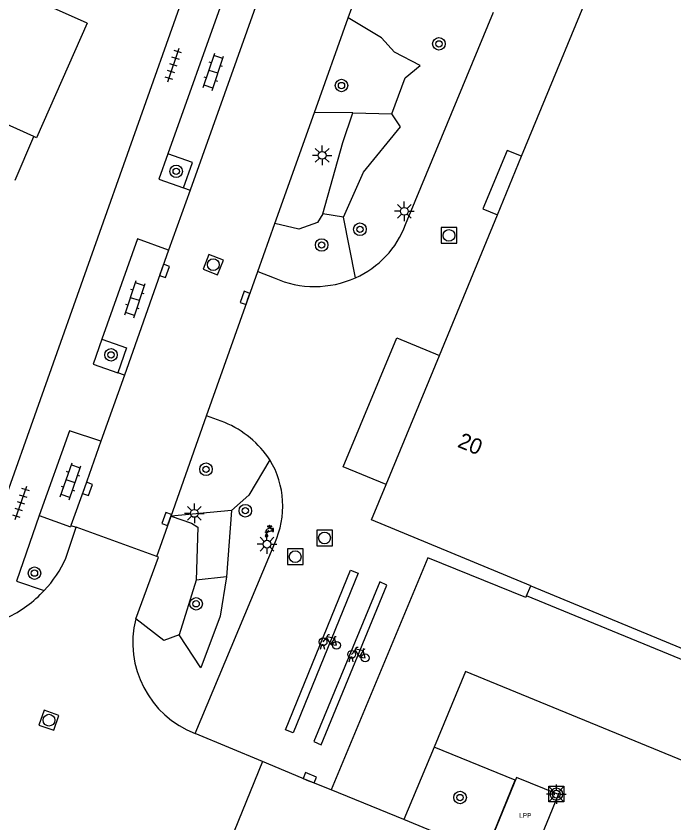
# Model space of a CAD drawing. Extents: x 136000 to 141014, y 402000 to 403500.
# Drawn here: x 138666.6 to 138708.5, y 402379.7 to 402431.1 of the extents above; entities that cross this region are included whole.
import ezdxf

# ---------------------------------------------------------------- set-up
doc = ezdxf.new("R2010")
doc.units = 0
for name, color, linetype in [('bp-grn-parkeervak', 7, 'Continuous'), ('gg-anno-huisnummerreeks BGT', 7, 'Continuous'), ('gg-bbg-bordes', 7, 'Continuous'), ('gg-bbg-gedigitaliseerde bebouwing', 7, 'Continuous'), ('gg-bbg-hoofdgebouw', 7, 'Continuous'), ('gg-bbg-luifel en loopbrug', 7, 'Continuous'), ('gg-knt-verharding', 7, 'Continuous'), ('gg-knt-verharding nz', 7, 'Continuous'), ('gt-grn-groengrens', 7, 'Continuous'), ('gt-symb-boom', 7, 'Continuous'), ('gt-symb-fietsenrek', 7, 'Continuous'), ('gt-symb-klinker verharding', 7, 'Continuous'), ('gt-symb-kolk', 7, 'Continuous'), ('gt-symb-laadpunt elektrisch vervoer', 7, 'Continuous'), ('gt-symb-lichtmast', 7, 'Continuous'), ('gt-symb-rioolschacht', 7, 'Continuous'), ('gt-symb-tegel verharding', 7, 'Continuous'), ('gt-symb-watertappunt', 7, 'Continuous'), ('kenmerkpunt laadpunt parkeerplaats', 7, 'Continuous')]:
    doc.layers.add(name, color=color, linetype=linetype)

# ---------------------------------------------------------------- blocks, each defined once
blk = doc.blocks.new('gt0-BOOM')
at = {"layer": 'gt-symb-boom'}
for radius in [0.4, 0.2]:
    blk.add_circle((0, 0), radius, dxfattribs=at)
blk = doc.blocks.new('gt0-LMAST')
at = {"layer": 'gt-symb-lichtmast'}
for p, q in [((-0.005, 0.246), (-0.005, 0.621)), ((-0.182, 0.173), (-0.447, 0.438)), ((0.172, 0.173), (0.437, 0.438)), ((-0.255, -0.004), (-0.63, -0.004)), ((-0.182, -0.181), (-0.447, -0.446)), ((-0.005, -0.254), (-0.005, -0.629)), ((0.437, -0.446), (0.172, -0.181)), ((0.245, -0.004), (0.62, -0.004))]:
    blk.add_line(p, q, dxfattribs=at)
blk.add_circle((-0.005, -0.004), 0.25, dxfattribs=at)
blk = doc.blocks.new('gt0-RS')
at = {"layer": 'gt-symb-rioolschacht'}
blk.add_lwpolyline([(-0.5, -0.5), (0.5, -0.5), (0.5, 0.5), (-0.5, 0.5)], close=True, dxfattribs=at)
blk.add_circle((0, 0), 0.375, dxfattribs=at)
blk = doc.blocks.new('gt0-WTP')
at = {"layer": 'gt-symb-watertappunt'}
for p, q in [((-0.141, 0.229), (-0.141, 0.214)), ((-0.141, 0.229), (-0.141, 0.214)), ((-0.125, 0.198), (-0.041, 0.207)), ((-0.125, 0.198), (-0.041, 0.207)), ((-0.042, 0.234), (-0.124, 0.243)), ((-0.042, 0.234), (-0.124, 0.243)), ((-0.024, 0.244), (-0.031, 0.238)), ((-0.024, 0.244), (-0.031, 0.238)), ((-0.019, 0.266), (-0.019, 0.256)), ((-0.019, 0.266), (-0.019, 0.256)), ((-0.017, 0.184), (-0.018, 0.164)), ((-0.017, 0.184), (-0.018, 0.164)), ((0.022, 0.164), (0.021, 0.183)), ((0.022, 0.164), (0.021, 0.183)), ((0.023, 0.256), (0.024, 0.267)), ((0.023, 0.256), (0.024, 0.267)), ((0.035, 0.238), (0.028, 0.245)), ((0.035, 0.238), (0.028, 0.245)), ((0.128, 0.243), (0.046, 0.233)), ((0.128, 0.243), (0.046, 0.233)), ((0.046, 0.206), (0.129, 0.198)), ((0.046, 0.206), (0.129, 0.198)), ((0.145, 0.213), (0.145, 0.228)), ((0.145, 0.213), (0.145, 0.228)), ((0.183, 0.079), (0.183, -0.086)), ((0.183, 0.079), (0.183, -0.086)), ((0.244, 0.089), (0.193, 0.089)), ((0.244, 0.089), (0.193, 0.089)), ((0.254, -0.086), (0.254, 0.079)), ((0.254, -0.086), (0.254, 0.079)), ((-0.251, -0.124), (-0.126, -0.124)), ((-0.251, -0.124), (-0.126, -0.124)), ((0.193, -0.096), (0.244, -0.096)), ((0.193, -0.096), (0.244, -0.096))]:
    blk.add_line(p, q, dxfattribs=at)
for points in [[(0.078, -0.063), (0.172, -0.063), (0.172, 0.059), (0.092, 0.059), (0.072, 0.074), (0.053, 0.089), (0.054, 0.111), (-0.048, 0.111), (-0.049, 0.089), (-0.09, 0.059)], [(0.078, -0.063), (0.172, -0.063), (0.172, 0.059), (0.092, 0.059), (0.072, 0.074), (0.053, 0.089), (0.054, 0.111), (-0.048, 0.111), (-0.049, 0.089), (-0.09, 0.059)], [(-0.028, 0.154), (-0.059, 0.154), (-0.059, 0.124), (0.064, 0.124), (0.064, 0.154), (0.032, 0.154)], [(-0.028, 0.154), (-0.059, 0.154), (-0.059, 0.124), (0.064, 0.124), (0.064, 0.154), (0.032, 0.154)], [(-0.03, 0.196), (-0.03, 0.194), (-0.027, 0.194)], [(-0.03, 0.196), (-0.03, 0.194), (-0.027, 0.194)], [(0.031, 0.193), (0.035, 0.193), (0.035, 0.196)], [(0.031, 0.193), (0.035, 0.193), (0.035, 0.196)], [(-0.121, -0.355), (-0.189, -0.203), (-0.267, -0.348)], [(-0.121, -0.355), (-0.189, -0.203), (-0.267, -0.348)]]:
    blk.add_lwpolyline(points, dxfattribs=at)
blk.add_lwpolyline([(-0.269, -0.13), (-0.109, -0.13), (-0.109, -0.16), (-0.269, -0.16)], close=True, dxfattribs=at)
blk.add_lwpolyline([(-0.269, -0.13), (-0.109, -0.13), (-0.109, -0.16), (-0.269, -0.16)], close=True, dxfattribs=at)
for centre, radius, start, end in [((-0.065, -0.125), 0.186, 97.6391, 179.5238), ((-0.065, -0.125), 0.186, 97.6391, 179.5238), ((-0.126, 0.228), 0.015, 83.5026, 178.1535), ((-0.126, 0.228), 0.015, 83.5026, 178.1535), ((-0.126, 0.213), 0.015, 178.1535, 275.5795), ((-0.126, 0.213), 0.015, 178.1535, 275.5795), ((-0.04, 0.249), 0.015, 263.5026, 310.2535), ((-0.04, 0.249), 0.015, 263.5026, 310.2535), ((-0.04, 0.197), 0.01, 358.8072, 95.5795), ((-0.04, 0.197), 0.01, 358.8072, 95.5795), ((-0.028, 0.164), 0.01, 270, 358.8072), ((-0.028, 0.164), 0.01, 270, 358.8072), ((-0.027, 0.184), 0.01, 358.8072, 88.8072), ((-0.027, 0.184), 0.01, 358.8072, 88.8072), ((-0.034, 0.255), 0.015, 313.7443, 2.488), ((-0.034, 0.255), 0.015, 313.7443, 2.488), ((0.002, 0.256), 0.0242, 27.6778, 154.2233), ((0.002, 0.256), 0.0242, 27.6778, 154.2233), ((0.031, 0.183), 0.01, 91.1928, 181.1928), ((0.031, 0.183), 0.01, 91.1928, 181.1928), ((0.032, 0.164), 0.01, 181.1928, 270), ((0.032, 0.164), 0.01, 181.1928, 270), ((0.038, 0.256), 0.015, 177.512, 226.2557), ((0.038, 0.256), 0.015, 177.512, 226.2557), ((0.046, 0.249), 0.0156, 223.3793, 270.1302), ((0.046, 0.249), 0.0156, 223.3793, 270.1302), ((0.045, 0.196), 0.01, 84.4205, 181.1928), ((0.045, 0.196), 0.01, 84.4205, 181.1928), ((0.13, 0.228), 0.015, 1.8465, 96.4974), ((0.13, 0.228), 0.015, 1.8465, 96.4974), ((0.13, 0.213), 0.015, 264.4205, 1.8465), ((0.13, 0.213), 0.015, 264.4205, 1.8465), ((0.193, 0.079), 0.01, 90, 180), ((0.193, 0.079), 0.01, 90, 180), ((0.244, 0.079), 0.01, 0, 90), ((0.244, 0.079), 0.01, 0, 90), ((-0.196, -0.388), 0.0814, 151.1653, 24.0576), ((-0.196, -0.388), 0.0814, 151.1653, 24.0576), ((-0.074, -0.114), 0.0533, 95.9137, 190.2253), ((-0.074, -0.114), 0.0533, 95.9137, 190.2253), ((0, 0), 0.1, 217.5976, 321.3207), ((0, 0), 0.1, 217.5976, 321.3207), ((0.193, -0.086), 0.01, 180, 270), ((0.193, -0.086), 0.01, 180, 270), ((0.244, -0.086), 0.01, 270, 0), ((0.244, -0.086), 0.01, 270, 0)]:
    blk.add_arc(centre, radius, start, end, dxfattribs=at)
blk = doc.blocks.new('gt0-FREK')
at = {"layer": 'gt-symb-fietsenrek'}
for p, q in [((0.259, 0.762), (0.294, 0.823)), ((0.54, 0.335), (0.259, 0.762)), ((0.294, 0.823), (0.767, 0.714)), ((0.767, 0.714), (0.54, 0.335)), ((0.757, 0.841), (0.866, 0.816)), ((0.767, 0.714), (0.84, 0.822)), ((0.895, 0.252), (0.767, 0.714))]:
    blk.add_line(p, q, dxfattribs=at)
for points in [[(0.036, 0.476), (0.228, 0.708), (0.259, 0.762)], [(0.294, 0.823), (0.36, 0.937), (0.452, 0.935)], [(-0.124, 0), (-0.047, 0.312), (0.053, 0.312), (0.12, 0)], [(0.54, 0.335), (0.555, 0.305), (0.895, 0.252)]]:
    blk.add_lwpolyline(points, dxfattribs=at)
for centre in [(0.036, 0.476), (0.895, 0.252)]:
    blk.add_circle(centre, 0.252, dxfattribs=at)
blk = doc.blocks.new('gt0-KOLK')
at = {"layer": 'gt-symb-kolk'}
blk.add_lwpolyline([(0, 0), (0.375, 0), (0.375, 0.4), (-0.375, 0.4), (-0.375, 0), (0, 0)], dxfattribs=at)
blk = doc.blocks.new('gt0-TEG1')
at = {"layer": 'gt-symb-tegel verharding'}
for p, q in [((-1.125, 0), (1.125, 0)), ((-0.9, -0.25), (-0.9, 0.25)), ((-0.45, -0.25), (-0.45, 0.25)), ((0, -0.25), (0, 0.25)), ((0.45, -0.25), (0.45, 0.25)), ((0.9, -0.25), (0.9, 0.25))]:
    blk.add_line(p, q, dxfattribs=at)
blk = doc.blocks.new('gt0-KL1')
at = {"layer": 'gt-symb-klinker verharding'}
for p, q in [((-1.15, 0.3), (1.15, 0.3)), ((-1, -0.3), (-1, 0.3)), ((-0.5, 0.3), (-0.5, 0.45)), ((0, -0.3), (0, 0.3)), ((0.5, 0.3), (0.5, 0.45)), ((1, -0.3), (1, 0.3)), ((-1.15, -0.3), (1.15, -0.3)), ((-0.5, -0.45), (-0.5, -0.3)), ((0.5, -0.45), (0.5, -0.3))]:
    blk.add_line(p, q, dxfattribs=at)
blk = doc.blocks.new('gt0-LEV')
at = {"layer": 'gt-symb-laadpunt elektrisch vervoer'}
blk.add_lwpolyline([(-0.486, 0.501), (0.486, 0.501), (0.486, -0.499), (-0.486, -0.499)], close=True, dxfattribs=at)
for centre, radius in [((0, 0), 0.393), ((-0.186, 0), 0.0566), ((0.186, 0), 0.0566)]:
    blk.add_circle(centre, radius, dxfattribs=at)

msp = doc.modelspace()

# ---------------------------------------------------------------- linework, layer by layer
at = {"layer": 'bp-grn-parkeervak'}
msp.add_lwpolyline([(138696.474, 402377.737), (138699.152, 402376.64), (138701.127, 402381.462), (138698.455, 402382.556), (138696.474, 402377.737)], dxfattribs=at)
at = {"layer": 'gg-bbg-bordes'}
for points in [[(138698.787, 402422.153), (138697.867, 402422.532), (138696.314, 402418.812), (138697.25, 402418.426)], [(138690.155, 402401.221), (138687.419, 402402.35), (138690.843, 402410.571), (138693.55, 402409.453)]]:
    msp.add_lwpolyline(points, dxfattribs=at)
at = {"layer": 'gg-bbg-gedigitaliseerde bebouwing'}
msp.add_lwpolyline([(138671.1, 402430.64), (138663.297, 402434.125), (138661.423, 402429.922), (138660.132, 402430.497)], dxfattribs=at)
at = {"layer": 'gg-bbg-hoofdgebouw'}
for p, q in [((138697.25, 402418.426), (138698.787, 402422.153)), ((138693.55, 402409.453), (138697.25, 402418.426)), ((138690.155, 402401.221), (138693.55, 402409.453))]:
    msp.add_line(p, q, dxfattribs=at)
for points in [[(138698.787, 402422.153), (138709.769, 402448.783), (138709.839, 402448.754)], [(138671.1, 402430.64), (138667.878, 402423.338), (138667.698, 402423.419)], [(138667.698, 402423.419), (138660.983, 402426.438), (138659.737, 402423.639)], [(138699.369, 402394.776), (138689.228, 402398.974), (138690.155, 402401.221)], [(138699.369, 402394.776), (138720.218, 402386.145), (138721.218, 402388.561)]]:
    msp.add_lwpolyline(points, dxfattribs=at)
at = {"layer": 'gg-bbg-luifel en loopbrug'}
msp.add_line((138666.515, 402420.621), (138667.698, 402423.419), dxfattribs=at)
at = {"layer": 'gg-knt-verharding'}
for p, q in [((138681.22, 402443.62), (138664.157, 402395.513)), ((138681.115, 402435.993), (138676.247, 402422.31)), ((138687.732, 402430.97), (138688.944, 402434.368)), ((138691.393, 402417.799), (138696.991, 402431.346)), ((138685.583, 402424.944), (138687.732, 402430.97)), ((138683.057, 402417.865), (138685.583, 402424.944)), ((138676.247, 402422.31), (138675.675, 402420.703)), ((138675.675, 402420.703), (138677.234, 402420.148)), ((138677.656, 402419.997), (138676.288, 402416.16)), ((138677.234, 402420.148), (138677.656, 402419.997)), ((138681.967, 402414.808), (138683.057, 402417.865)), ((138674.317, 402416.885), (138672.044, 402410.497)), ((138676.288, 402416.16), (138674.317, 402416.885)), ((138678.703, 402405.612), (138681.967, 402414.808)), ((138681.967, 402414.808), (138683.021, 402414.401)), ((138672.044, 402410.497), (138671.478, 402408.905)), ((138671.478, 402408.905), (138673.054, 402408.345)), ((138673.47, 402408.198), (138671.982, 402403.99)), ((138673.47, 402408.198), (138673.054, 402408.345)), ((138676.444, 402399.212), (138678.703, 402405.612)), ((138679.87, 402405.181), (138678.703, 402405.612)), ((138669.967, 402404.657), (138668.041, 402399.243)), ((138671.982, 402403.99), (138669.967, 402404.657)), ((138668.041, 402399.243), (138670.033, 402398.538)), ((138675.539, 402396.647), (138676.444, 402399.212)), ((138669.738, 402396.532), (138670.399, 402398.5)), ((138670.063, 402398.62), (138670.399, 402398.5)), ((138675.539, 402396.647), (138670.399, 402398.5)), ((138677.991, 402385.353), (138683.051, 402397.488)), ((138699.104, 402394.136), (138699.369, 402394.776)), ((138720.43, 402385.355), (138699.104, 402394.136)), ((138682.267, 402383.577), (138677.991, 402385.353)), ((138693.21, 402384.487), (138691.28, 402379.875)), ((138682.267, 402383.577), (138679.905, 402377.759)), ((138691.28, 402379.875), (138686.656, 402381.768)), ((138696.474, 402377.737), (138691.28, 402379.875))]:
    msp.add_line(p, q, dxfattribs=at)
for points in [[(138677.234, 402420.148), (138677.817, 402421.752), (138676.247, 402422.31)], [(138672.044, 402410.497), (138673.598, 402409.944), (138673.054, 402408.345)], [(138668.041, 402399.243), (138666.589, 402395.072), (138668.364, 402394.475)], [(138674.198, 402392.667), (138675.65, 402396.599), (138675.539, 402396.647)], [(138710.785, 402382.922), (138695.201, 402389.313), (138693.21, 402384.487)], [(138696.474, 402377.737), (138698.381, 402382.376), (138693.21, 402384.487)], [(138686.656, 402381.768), (138685.211, 402382.347), (138682.267, 402383.577)]]:
    msp.add_lwpolyline(points, dxfattribs=at)
for centre, radius, start, end in [((138685.744, 402419.921), 6.034, 294.0029, 339.4074), ((138685.601, 402420.155), 6.306, 245.8478, 294.3293), ((138677.397, 402399.265), 6.412, 33.4339, 67.3162), ((138677.869, 402399.856), 5.698, 335.444, 31.0878), ((138663.335, 402399.322), 6.985, 316.0587, 336.4584), ((138662.721, 402399.685), 7.68, 295.0985, 317.2841), ((138680.214, 402391.147), 6.206, 165.8179, 249.0041)]:
    msp.add_arc(centre, radius, start, end, dxfattribs=at)
at = {"layer": 'gg-knt-verharding nz'}
for p, q in [((138683.098, 402435.265), (138677.656, 402419.997)), ((138676.288, 402416.16), (138673.47, 402408.198)), ((138670.063, 402398.62), (138670.033, 402398.538))]:
    msp.add_line(p, q, dxfattribs=at)
for points in [[(138671.982, 402403.99), (138670.932, 402401.02), (138670.063, 402398.62)], [(138699.104, 402394.136), (138699.059, 402394.022), (138692.814, 402396.555), (138686.656, 402381.768)], [(138688.365, 402395.581), (138684.222, 402385.405), (138683.735, 402385.586), (138687.878, 402395.762), (138688.365, 402395.581)], [(138685.551, 402384.842), (138686.011, 402384.643), (138690.205, 402394.816), (138689.744, 402395.015), (138685.551, 402384.842)]]:
    msp.add_lwpolyline(points, dxfattribs=at)
at = {"layer": 'gt-grn-groengrens'}
for p, q in [((138688.024, 402424.934), (138685.583, 402424.944)), ((138688.024, 402424.934), (138690.514, 402424.854)), ((138687.445, 402418.271), (138686.126, 402418.479)), ((138688.199, 402414.409), (138687.445, 402418.271)), ((138680.307, 402399.577), (138676.444, 402399.212)), ((138680.307, 402399.577), (138679.972, 402395.333)), ((138679.972, 402395.333), (138678.045, 402395.128)), ((138678.045, 402395.128), (138676.973, 402391.652))]:
    msp.add_line(p, q, dxfattribs=at)
for points in [[(138690.514, 402424.854), (138691.355, 402427.154), (138692.311, 402427.935), (138690.683, 402428.784), (138689.858, 402429.696), (138687.732, 402430.97)], [(138686.126, 402418.479), (138687.389, 402423.022), (138688.024, 402424.934)], [(138687.445, 402418.271), (138688.704, 402421.14), (138691.065, 402424.023), (138690.514, 402424.854)], [(138686.126, 402418.479), (138685.778, 402417.923), (138684.598, 402417.512), (138683.057, 402417.865)], [(138682.748, 402402.798), (138681.4, 402400.55), (138680.307, 402399.577)], [(138676.444, 402399.212), (138677.754, 402398.766), (138678.147, 402398.513), (138678.045, 402395.128)], [(138679.972, 402395.333), (138679.58, 402392.833), (138678.34, 402389.535), (138676.973, 402391.652)], [(138676.973, 402391.652), (138675.989, 402391.29), (138674.198, 402392.667)]]:
    msp.add_lwpolyline(points, dxfattribs=at)

# ---------------------------------------------------------------- block references
at = {"layer": 'gt-symb-boom'}
for p in [(138693.516, 402429.32), (138687.307, 402426.664), (138676.775, 402421.191), (138688.482, 402417.501), (138686.041, 402416.499), (138672.621, 402409.494), (138678.675, 402402.201), (138681.178, 402399.557), (138667.743, 402395.58), (138678.043, 402393.625), (138694.862, 402381.273)]:
    msp.add_blockref('gt0-BOOM', p, dxfattribs=at)
at = {"layer": 'gt-symb-fietsenrek'}
for p in [(138686.095, 402390.726), (138687.919, 402389.925)]:
    msp.add_blockref('gt0-FREK', p, dxfattribs=at)
at = {"layer": 'gt-symb-klinker verharding'}
for p, rotation in [((138679.149, 402427.538), 71.58316555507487), ((138674.15, 402413.045), 71.58316555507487), ((138670.047, 402401.434), 70.96692019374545)]:
    msp.add_blockref('gt0-KL1', p, dxfattribs=dict(at, rotation=rotation))
at = {"layer": 'gt-symb-kolk'}
for p, rotation in [((138675.844, 402414.913), -109.63070227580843), ((138681.348, 402413.059), 70.38091644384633), ((138670.932, 402401.02), -109.44956876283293), ((138676.356, 402398.959), 70.38091644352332), ((138685.211, 402382.347), -22.675114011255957)]:
    msp.add_blockref('gt0-KOLK', p, dxfattribs=dict(at, rotation=rotation))
at = {"layer": 'gt-symb-laadpunt elektrisch vervoer'}
msp.add_blockref('gt0-LEV', (138700.998, 402381.489), dxfattribs=at)
at = {"layer": 'gt-symb-lichtmast'}
for p in [(138686.081, 402422.218), (138691.314, 402418.65), (138677.937, 402399.392), (138682.562, 402397.431), (138701.003, 402381.493)]:
    msp.add_blockref('gt0-LMAST', p, dxfattribs=at)
at = {"layer": 'gt-symb-rioolschacht'}
for p in [(138694.153, 402417.107), (138686.225, 402397.823), (138684.356, 402396.624)]:
    msp.add_blockref('gt0-RS', p, dxfattribs=at)
for p, rotation in [((138679.136, 402415.244), 68.04971540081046), ((138668.667, 402386.205), 160.91275549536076)]:
    msp.add_blockref('gt0-RS', p, dxfattribs=dict(at, rotation=rotation))
at = {"layer": 'gt-symb-tegel verharding'}
for p, rotation in [((138676.599, 402427.974), 71.58316555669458), ((138666.888, 402400.052), 70.96692019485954)]:
    msp.add_blockref('gt0-TEG1', p, dxfattribs=dict(at, rotation=rotation))
at = {"layer": 'gt-symb-watertappunt'}
msp.add_blockref('gt0-WTP', (138682.727, 402398.337), dxfattribs=at)

# ---------------------------------------------------------------- texts
at = {"layer": 'gg-anno-huisnummerreeks BGT'}
msp.add_text('20', height=1, rotation=337.6, dxfattribs=at).set_placement((138694.641, 402403.646))
at = {"layer": 'kenmerkpunt laadpunt parkeerplaats'}
msp.add_text('LPP', height=0.3, dxfattribs=at).set_placement((138698.632, 402379.98))

doc.saveas('drawing.dxf')
